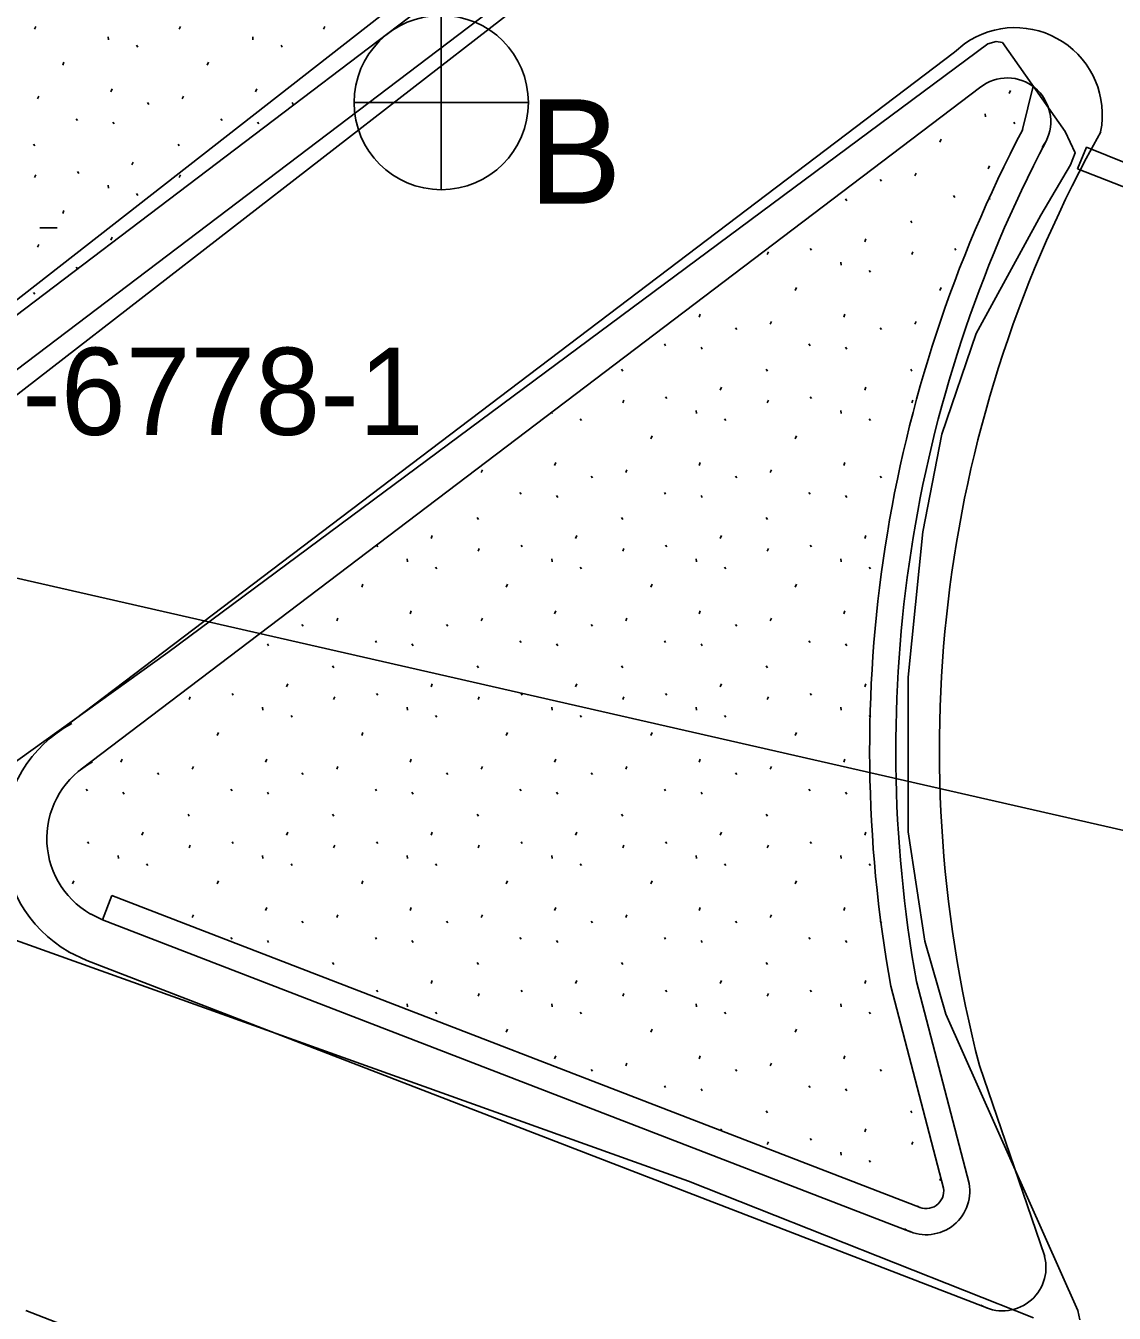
# Model space of a CAD drawing. Extents: x 419101 to 420177, y 4451541 to 4452254.
# Drawn here: x 420017.9 to 420030.39, y 4452026.51 to 4452041.28 of the extents above; entities that cross this region are included whole.
import ezdxf

# ---------------------------------------------------------------- set-up
doc = ezdxf.new("R2010")
doc.units = 0
for name, color, linetype in [('2_KADASTRO', 7, 'Continuous'), ('3_HALİHAZIR', 7, 'Continuous'), ('Level 20', 7, 'Continuous'), ('Level 61', 7, 'Continuous'), ('Level 62', 7, 'Continuous'), ('Level 8', 7, 'Continuous')]:
    doc.layers.add(name, color=color, linetype=linetype)

msp = doc.modelspace()

# ---------------------------------------------------------------- linework, layer by layer
at = {"layer": '2_KADASTRO'}
msp.add_lwpolyline([(419988.649, 4452041.595), (419991.285, 4452051.401), (420033.675, 4452045.389), (420039.569, 4452044.108), (420037.446, 4452030.469)], close=True, dxfattribs=at)
at = {"layer": '3_HALİHAZIR'}
for p, q in [((420022.668, 4452041.403), (420022.668, 4452039.403)), ((420021.668, 4452040.403), (420023.668, 4452040.403)), ((420029.968, 4452039.644), (420030.074, 4452039.891)), ((420018.062, 4452038.965), (420018.262, 4452038.965))]:
    msp.add_line(p, q, dxfattribs=at)
for points in [[(420006.159, 4452045.753), (420024.428, 4452043.64), (420024.609, 4452043.578), (420024.617, 4452043.492), (420024.616, 4452043.463), (420017.128, 4452037.62), (420014.664, 4452035.864), (420013.241, 4452035.235), (420004.863, 4452031.956), (420002.539, 4452031.425), (419984.161, 4452029.999), (419962.867, 4452027.73), (419947.425, 4452025.344), (419947.079, 4452025.362), (419946.879, 4452025.414), (419946.692, 4452025.649), (419946.562, 4452025.873), (419944.583, 4452036.694), (419941.915, 4452055.706), (419940.003, 4452054.098)], [(419986.044, 4452048.536), (419993.424, 4452047.727), (420004.377, 4452046.552), (420014.502, 4452045.305), (420020.341, 4452044.709), (420025.941, 4452044.186), (420026.553, 4452044.076), (420026.58, 4452044.013), (420026.579, 4452043.97), (420026.539, 4452043.865), (420026.48, 4452043.78), (420017.147, 4452036.548), (420015.308, 4452035.069), (420015.031, 4452034.874), (420005.498, 4452031.27), (420003.923, 4452030.769), (420002.724, 4452030.557), (419993.298, 4452030.084), (419982.058, 4452029.178), (419970.147, 4452028.043), (419955.13, 4452025.693)], [(420028.939, 4452041.076), (420019.529, 4452034.095)], [(420029.996, 4452026.437), (420029.974, 4452026.543), (420028.46, 4452029.945), (420028.218, 4452030.781), (420028.027, 4452032.037), (420028.025, 4452033.812), (420028.193, 4452035.477), (420028.412, 4452036.599), (420028.805, 4452037.755), (420029.547, 4452039.11), (420029.89, 4452039.687), (420029.941, 4452039.825), (420029.826, 4452040.072), (420029.107, 4452041.092), (420029.036, 4452041.103), (420028.939, 4452041.076)], [(420019.529, 4452034.095), (420016.409, 4452031.856), (420016.126, 4452031.637), (420016.106, 4452031.561), (420016.127, 4452031.435), (420016.24, 4452031.342), (420025.504, 4452028.028), (420029.464, 4452026.459)]]:
    msp.add_lwpolyline(points, dxfattribs=at)
msp.add_lwpolyline([(420029.968, 4452039.644), (420030.074, 4452039.891), (420033.449, 4452038.529), (420033.334, 4452038.329)], close=True, dxfattribs=at)
msp.add_circle((420022.668, 4452040.403), 1, dxfattribs=at)
at = {"layer": 'Level 20'}
for p, q in [((420028.677, 4452041.082), (420028.558, 4452040.983)), ((420028.86, 4452040.585), (420028.925, 4452040.626)), ((420029.34, 4452040.094), (420029.46, 4452040.592)), ((420018.642, 4452031.093), (420018.781, 4452031.026)), ((420018.392, 4452030.66), (420018.601, 4452030.56)), ((420027.826, 4452030.264), (420028.431, 4452027.948))]:
    msp.add_line(p, q, dxfattribs=at)
at = {"layer": 'Level 61'}
for p, q in [((420015.274, 4452035.427), (420025.663, 4452043.305)), ((420014.971, 4452035.825), (420024.593, 4452043.122)), ((420018.235, 4452033.154), (420028.558, 4452040.983)), ((420018.537, 4452032.756), (420028.86, 4452040.585)), ((420018.78, 4452031.027), (420028.054, 4452027.446)), ((420028.928, 4452026.573), (420018.601, 4452030.56)), ((420028.121, 4452030.317), (420028.726, 4452028.001)), ((420028.843, 4452029.355), (420029.593, 4452027.164)), ((420064.58, 4452008.519), (420017.9, 4452026.543))]:
    msp.add_line(p, q, dxfattribs=at)
for centre, radius, start, end in [((420029.253, 4452040.262), 1.001, 348.7506, 125.1048), ((420029.162, 4452040.186), 0.5, 323.4237, 118.3205), ((420042.884, 4452032.976), 14.5, 150.724, 194.4601), ((420042.884, 4452032.976), 15, 152.2761, 190.2109), ((420019.142, 4452031.959), 1.5, 118.3205, 240.0331), ((420019.142, 4452031.959), 1, 118.3205, 240.0331), ((420028.234, 4452027.913), 0.5, 240.0331, 10.2109), ((420028.234, 4452027.913), 0.5, 240.0331, 10.2109), ((420029.108, 4452027.039), 0.5, 240.0331, 14.4601)]:
    msp.add_arc(centre, radius, start, end, dxfattribs=at)
at = {"layer": 'Level 62'}
for p, q in [((420018.001, 4452041.245), (420018.015, 4452041.277)), ((420018.845, 4452041.156), (420018.849, 4452041.124)), ((420019.659, 4452041.245), (420019.674, 4452041.277)), ((420020.504, 4452041.156), (420020.507, 4452041.124)), ((420021.318, 4452041.245), (420021.332, 4452041.277)), ((420019.171, 4452041.062), (420019.185, 4452041.04)), ((420020.83, 4452041.062), (420020.844, 4452041.04)), ((420018.324, 4452040.833), (420018.338, 4452040.865)), ((420019.982, 4452040.833), (420019.997, 4452040.865)), ((420018.878, 4452040.527), (420018.892, 4452040.559)), ((420020.537, 4452040.527), (420020.551, 4452040.559)), ((420018.036, 4452040.445), (420018.05, 4452040.477)), ((420019.695, 4452040.445), (420019.709, 4452040.477)), ((420029.186, 4452040.508), (420029.2, 4452040.54)), ((420019.297, 4452040.404), (420019.311, 4452040.382)), ((420020.956, 4452040.404), (420020.97, 4452040.382)), ((420028.911, 4452040.273), (420028.915, 4452040.241)), ((420018.48, 4452040.218), (420018.494, 4452040.196)), ((420018.9, 4452040.179), (420018.914, 4452040.158)), ((420020.139, 4452040.218), (420020.153, 4452040.196)), ((420020.559, 4452040.179), (420020.573, 4452040.158)), ((420029.237, 4452040.179), (420029.251, 4452040.158)), ((420028.39, 4452039.95), (420028.404, 4452039.982)), ((420017.989, 4452039.927), (420018.003, 4452039.906)), ((420019.648, 4452039.927), (420019.662, 4452039.906)), ((420019.119, 4452039.689), (420019.134, 4452039.72)), ((420028.944, 4452039.644), (420028.958, 4452039.676)), ((420018.001, 4452039.543), (420018.015, 4452039.575)), ((420018.494, 4452039.612), (420018.508, 4452039.59)), ((420019.659, 4452039.543), (420019.674, 4452039.575)), ((420028.102, 4452039.563), (420028.117, 4452039.595)), ((420018.845, 4452039.454), (420018.849, 4452039.422)), ((420027.705, 4452039.521), (420027.719, 4452039.5)), ((420019.171, 4452039.36), (420019.185, 4452039.338)), ((420027.308, 4452039.297), (420027.322, 4452039.276)), ((420028.546, 4452039.335), (420028.561, 4452039.314)), ((420028.966, 4452039.297), (420028.967, 4452039.295)), ((420018.324, 4452039.131), (420018.338, 4452039.163)), ((420028.055, 4452039.045), (420028.069, 4452039.023)), ((420018.878, 4452038.825), (420018.892, 4452038.857)), ((420027.527, 4452038.806), (420027.541, 4452038.838)), ((420018.036, 4452038.743), (420018.05, 4452038.775)), ((420026.408, 4452038.66), (420026.423, 4452038.692)), ((420026.901, 4452038.729), (420026.915, 4452038.708)), ((420028.067, 4452038.66), (420028.081, 4452038.692)), ((420028.56, 4452038.729), (420028.574, 4452038.708)), ((420018.48, 4452038.516), (420018.493, 4452038.496)), ((420027.253, 4452038.571), (420027.256, 4452038.539)), ((420027.579, 4452038.477), (420027.593, 4452038.456)), ((420017.989, 4452038.225), (420018.003, 4452038.204)), ((420026.731, 4452038.248), (420026.746, 4452038.28)), ((420028.39, 4452038.248), (420028.404, 4452038.28)), ((420025.627, 4452037.942), (420025.641, 4452037.974)), ((420027.286, 4452037.942), (420027.3, 4452037.974)), ((420026.046, 4452037.819), (420026.06, 4452037.798)), ((420026.444, 4452037.861), (420026.458, 4452037.893)), ((420027.705, 4452037.819), (420027.719, 4452037.798)), ((420028.102, 4452037.861), (420028.117, 4452037.893)), ((420025.229, 4452037.633), (420025.243, 4452037.612)), ((420026.888, 4452037.633), (420026.902, 4452037.612)), ((420025.649, 4452037.595), (420025.663, 4452037.574)), ((420027.308, 4452037.595), (420027.322, 4452037.574)), ((420024.738, 4452037.343), (420024.752, 4452037.321)), ((420026.397, 4452037.343), (420026.411, 4452037.321)), ((420028.055, 4452037.343), (420028.069, 4452037.321)), ((420025.243, 4452037.027), (420025.257, 4452037.006)), ((420025.868, 4452037.104), (420025.883, 4452037.136)), ((420026.901, 4452037.027), (420026.915, 4452037.006)), ((420027.527, 4452037.104), (420027.541, 4452037.136)), ((420024.75, 4452036.958), (420024.764, 4452036.99)), ((420025.594, 4452036.869), (420025.598, 4452036.837)), ((420026.408, 4452036.958), (420026.423, 4452036.99)), ((420027.253, 4452036.869), (420027.256, 4452036.837)), ((420028.067, 4452036.958), (420028.081, 4452036.99)), ((420023.938, 4452036.852), (420023.939, 4452036.837)), ((420024.262, 4452036.775), (420024.276, 4452036.754)), ((420025.92, 4452036.775), (420025.934, 4452036.754)), ((420027.579, 4452036.775), (420027.593, 4452036.754)), ((420025.073, 4452036.546), (420025.087, 4452036.578)), ((420026.731, 4452036.546), (420026.746, 4452036.578)), ((420023.127, 4452036.159), (420023.141, 4452036.191)), ((420023.969, 4452036.24), (420023.983, 4452036.272)), ((420024.785, 4452036.159), (420024.799, 4452036.191)), ((420025.627, 4452036.24), (420025.641, 4452036.272)), ((420026.444, 4452036.159), (420026.458, 4452036.191)), ((420027.286, 4452036.24), (420027.3, 4452036.272)), ((420024.388, 4452036.117), (420024.402, 4452036.096)), ((420026.046, 4452036.117), (420026.06, 4452036.096)), ((420027.705, 4452036.117), (420027.719, 4452036.096)), ((420023.571, 4452035.931), (420023.585, 4452035.91)), ((420023.99, 4452035.893), (420024.005, 4452035.872)), ((420025.229, 4452035.931), (420025.243, 4452035.91)), ((420025.649, 4452035.893), (420025.663, 4452035.872)), ((420026.888, 4452035.931), (420026.902, 4452035.91)), ((420027.308, 4452035.893), (420027.322, 4452035.872)), ((420023.079, 4452035.641), (420023.094, 4452035.619)), ((420024.738, 4452035.641), (420024.752, 4452035.619)), ((420026.397, 4452035.641), (420026.411, 4452035.619)), ((420022.551, 4452035.402), (420022.565, 4452035.434)), ((420024.21, 4452035.402), (420024.224, 4452035.434)), ((420025.868, 4452035.402), (420025.883, 4452035.434)), ((420027.527, 4452035.402), (420027.541, 4452035.434)), ((420021.925, 4452035.325), (420021.94, 4452035.304)), ((420023.091, 4452035.256), (420023.105, 4452035.288)), ((420023.584, 4452035.325), (420023.598, 4452035.304)), ((420024.75, 4452035.256), (420024.764, 4452035.288)), ((420025.243, 4452035.325), (420025.257, 4452035.304)), ((420026.408, 4452035.256), (420026.423, 4452035.288)), ((420026.901, 4452035.325), (420026.915, 4452035.304)), ((420022.277, 4452035.167), (420022.281, 4452035.135)), ((420023.936, 4452035.167), (420023.939, 4452035.135)), ((420025.594, 4452035.167), (420025.598, 4452035.135)), ((420027.253, 4452035.167), (420027.256, 4452035.135)), ((420022.603, 4452035.073), (420022.617, 4452035.052)), ((420024.262, 4452035.073), (420024.276, 4452035.052)), ((420025.92, 4452035.073), (420025.934, 4452035.052)), ((420027.579, 4452035.073), (420027.593, 4452035.052)), ((420021.756, 4452034.844), (420021.77, 4452034.876)), ((420023.414, 4452034.844), (420023.429, 4452034.876)), ((420025.073, 4452034.844), (420025.087, 4452034.876)), ((420026.731, 4452034.844), (420026.746, 4452034.876)), ((420022.31, 4452034.538), (420022.324, 4452034.57)), ((420023.969, 4452034.538), (420023.983, 4452034.57)), ((420025.627, 4452034.538), (420025.641, 4452034.57)), ((420027.286, 4452034.538), (420027.3, 4452034.57)), ((420021.07, 4452034.415), (420021.085, 4452034.394)), ((420021.468, 4452034.457), (420021.482, 4452034.489)), ((420022.729, 4452034.415), (420022.743, 4452034.394)), ((420023.127, 4452034.457), (420023.141, 4452034.489)), ((420024.388, 4452034.415), (420024.402, 4452034.394)), ((420024.785, 4452034.457), (420024.799, 4452034.489)), ((420026.046, 4452034.415), (420026.06, 4452034.394)), ((420026.444, 4452034.457), (420026.458, 4452034.489)), ((420021.912, 4452034.229), (420021.926, 4452034.208)), ((420023.571, 4452034.229), (420023.585, 4452034.208)), ((420025.229, 4452034.229), (420025.243, 4452034.208)), ((420026.888, 4452034.229), (420026.902, 4452034.208)), ((420020.673, 4452034.191), (420020.687, 4452034.17)), ((420022.332, 4452034.191), (420022.346, 4452034.17)), ((420023.99, 4452034.191), (420024.005, 4452034.17)), ((420025.649, 4452034.191), (420025.663, 4452034.17)), ((420027.308, 4452034.191), (420027.322, 4452034.17)), ((420021.421, 4452033.939), (420021.435, 4452033.917)), ((420023.079, 4452033.939), (420023.094, 4452033.917)), ((420024.738, 4452033.939), (420024.752, 4452033.917)), ((420026.397, 4452033.939), (420026.411, 4452033.917)), ((420020.267, 4452033.623), (420020.281, 4452033.602)), ((420020.893, 4452033.7), (420020.907, 4452033.732)), ((420021.925, 4452033.623), (420021.94, 4452033.602)), ((420022.551, 4452033.7), (420022.565, 4452033.732)), ((420023.584, 4452033.623), (420023.598, 4452033.602)), ((420024.21, 4452033.7), (420024.224, 4452033.732)), ((420025.243, 4452033.623), (420025.257, 4452033.602)), ((420025.868, 4452033.7), (420025.883, 4452033.732)), ((420026.901, 4452033.623), (420026.915, 4452033.602)), ((420027.527, 4452033.7), (420027.541, 4452033.732)), ((420019.774, 4452033.554), (420019.788, 4452033.586)), ((420021.432, 4452033.554), (420021.447, 4452033.586)), ((420023.091, 4452033.554), (420023.105, 4452033.586)), ((420024.75, 4452033.554), (420024.764, 4452033.586)), ((420026.408, 4452033.554), (420026.423, 4452033.586)), ((420020.618, 4452033.465), (420020.622, 4452033.433)), ((420020.944, 4452033.371), (420020.958, 4452033.35)), ((420022.277, 4452033.465), (420022.281, 4452033.433)), ((420022.603, 4452033.371), (420022.617, 4452033.35)), ((420023.936, 4452033.465), (420023.939, 4452033.433)), ((420024.262, 4452033.371), (420024.276, 4452033.35)), ((420025.594, 4452033.465), (420025.598, 4452033.433)), ((420025.92, 4452033.371), (420025.934, 4452033.35)), ((420027.253, 4452033.465), (420027.256, 4452033.433)), ((420027.579, 4452033.371), (420027.593, 4452033.35)), ((420020.097, 4452033.142), (420020.111, 4452033.174)), ((420021.756, 4452033.142), (420021.77, 4452033.174)), ((420023.414, 4452033.142), (420023.429, 4452033.174)), ((420025.073, 4452033.142), (420025.087, 4452033.174)), ((420026.731, 4452033.142), (420026.746, 4452033.174)), ((420018.993, 4452032.836), (420019.007, 4452032.868)), ((420019.809, 4452032.755), (420019.824, 4452032.787)), ((420020.651, 4452032.836), (420020.665, 4452032.868)), ((420021.468, 4452032.755), (420021.482, 4452032.787)), ((420022.31, 4452032.836), (420022.324, 4452032.868)), ((420023.127, 4452032.755), (420023.141, 4452032.787)), ((420023.969, 4452032.836), (420023.983, 4452032.868)), ((420024.785, 4452032.755), (420024.799, 4452032.787)), ((420025.627, 4452032.836), (420025.641, 4452032.868)), ((420026.444, 4452032.755), (420026.458, 4452032.787)), ((420027.286, 4452032.836), (420027.3, 4452032.868)), ((420019.412, 4452032.713), (420019.426, 4452032.692)), ((420021.07, 4452032.713), (420021.085, 4452032.692)), ((420022.729, 4452032.713), (420022.743, 4452032.692)), ((420024.388, 4452032.713), (420024.402, 4452032.692)), ((420026.046, 4452032.713), (420026.06, 4452032.692)), ((420018.595, 4452032.527), (420018.609, 4452032.506)), ((420019.015, 4452032.489), (420019.029, 4452032.468)), ((420020.253, 4452032.527), (420020.268, 4452032.506)), ((420020.673, 4452032.489), (420020.687, 4452032.468)), ((420021.912, 4452032.527), (420021.926, 4452032.506)), ((420022.332, 4452032.489), (420022.346, 4452032.468)), ((420023.571, 4452032.527), (420023.585, 4452032.506)), ((420023.99, 4452032.489), (420024.005, 4452032.468)), ((420025.229, 4452032.527), (420025.243, 4452032.506)), ((420025.649, 4452032.489), (420025.663, 4452032.468)), ((420026.888, 4452032.527), (420026.902, 4452032.506)), ((420027.308, 4452032.489), (420027.322, 4452032.468)), ((420019.762, 4452032.237), (420019.776, 4452032.215)), ((420021.421, 4452032.237), (420021.435, 4452032.215)), ((420023.079, 4452032.237), (420023.094, 4452032.215)), ((420024.738, 4452032.237), (420024.752, 4452032.215)), ((420026.397, 4452032.237), (420026.411, 4452032.215)), ((420019.234, 4452031.998), (420019.248, 4452032.03)), ((420020.893, 4452031.998), (420020.907, 4452032.03)), ((420022.551, 4452031.998), (420022.565, 4452032.03)), ((420024.21, 4452031.998), (420024.224, 4452032.03)), ((420025.868, 4452031.998), (420025.883, 4452032.03)), ((420027.527, 4452031.998), (420027.541, 4452032.03)), ((420018.608, 4452031.921), (420018.622, 4452031.9)), ((420019.774, 4452031.852), (420019.788, 4452031.884)), ((420020.267, 4452031.921), (420020.281, 4452031.9)), ((420021.432, 4452031.852), (420021.447, 4452031.884)), ((420021.925, 4452031.921), (420021.94, 4452031.9)), ((420023.091, 4452031.852), (420023.105, 4452031.884)), ((420023.584, 4452031.921), (420023.598, 4452031.9)), ((420024.75, 4452031.852), (420024.764, 4452031.884)), ((420025.243, 4452031.921), (420025.257, 4452031.9)), ((420026.408, 4452031.852), (420026.423, 4452031.884)), ((420026.901, 4452031.921), (420026.915, 4452031.9)), ((420018.96, 4452031.763), (420018.963, 4452031.731)), ((420020.618, 4452031.763), (420020.622, 4452031.731)), ((420022.277, 4452031.763), (420022.281, 4452031.731)), ((420023.936, 4452031.763), (420023.939, 4452031.731)), ((420025.594, 4452031.763), (420025.598, 4452031.731)), ((420027.253, 4452031.763), (420027.256, 4452031.731)), ((420019.286, 4452031.669), (420019.3, 4452031.648)), ((420020.944, 4452031.669), (420020.958, 4452031.648)), ((420022.603, 4452031.669), (420022.617, 4452031.648)), ((420024.262, 4452031.669), (420024.276, 4452031.648)), ((420025.92, 4452031.669), (420025.934, 4452031.648)), ((420027.579, 4452031.669), (420027.593, 4452031.648)), ((420018.438, 4452031.44), (420018.453, 4452031.472)), ((420020.097, 4452031.44), (420020.111, 4452031.472)), ((420021.756, 4452031.44), (420021.77, 4452031.472)), ((420023.414, 4452031.44), (420023.429, 4452031.472)), ((420025.073, 4452031.44), (420025.087, 4452031.472)), ((420026.731, 4452031.44), (420026.746, 4452031.472)), ((420020.651, 4452031.134), (420020.665, 4452031.166)), ((420022.31, 4452031.134), (420022.324, 4452031.166)), ((420023.969, 4452031.134), (420023.983, 4452031.166)), ((420025.627, 4452031.134), (420025.641, 4452031.166)), ((420027.286, 4452031.134), (420027.3, 4452031.166)), ((420019.809, 4452031.053), (420019.824, 4452031.085)), ((420021.07, 4452031.011), (420021.085, 4452030.99)), ((420021.468, 4452031.053), (420021.482, 4452031.085)), ((420022.729, 4452031.011), (420022.743, 4452030.99)), ((420023.127, 4452031.053), (420023.141, 4452031.085)), ((420024.388, 4452031.011), (420024.402, 4452030.99)), ((420024.785, 4452031.053), (420024.799, 4452031.085)), ((420026.046, 4452031.011), (420026.06, 4452030.99)), ((420026.444, 4452031.053), (420026.458, 4452031.085)), ((420027.705, 4452031.011), (420027.719, 4452030.99)), ((420020.253, 4452030.825), (420020.268, 4452030.804)), ((420021.912, 4452030.825), (420021.926, 4452030.804)), ((420023.571, 4452030.825), (420023.585, 4452030.804)), ((420025.229, 4452030.825), (420025.243, 4452030.804)), ((420026.888, 4452030.825), (420026.902, 4452030.804)), ((420020.673, 4452030.787), (420020.687, 4452030.766)), ((420022.332, 4452030.787), (420022.346, 4452030.766)), ((420023.99, 4452030.787), (420024.005, 4452030.766)), ((420025.649, 4452030.787), (420025.663, 4452030.766)), ((420027.308, 4452030.787), (420027.322, 4452030.766)), ((420021.421, 4452030.535), (420021.435, 4452030.513)), ((420023.079, 4452030.535), (420023.094, 4452030.513)), ((420024.738, 4452030.535), (420024.752, 4452030.513)), ((420026.397, 4452030.535), (420026.411, 4452030.513)), ((420021.925, 4452030.219), (420021.94, 4452030.198)), ((420022.551, 4452030.296), (420022.565, 4452030.328)), ((420023.584, 4452030.219), (420023.598, 4452030.198)), ((420024.21, 4452030.296), (420024.224, 4452030.328)), ((420025.243, 4452030.219), (420025.257, 4452030.198)), ((420025.868, 4452030.296), (420025.883, 4452030.328)), ((420026.901, 4452030.219), (420026.915, 4452030.198)), ((420027.527, 4452030.296), (420027.541, 4452030.328)), ((420023.091, 4452030.15), (420023.105, 4452030.182)), ((420024.75, 4452030.15), (420024.764, 4452030.182)), ((420026.408, 4452030.15), (420026.423, 4452030.182)), ((420022.277, 4452030.061), (420022.281, 4452030.029)), ((420022.603, 4452029.967), (420022.617, 4452029.946)), ((420023.936, 4452030.061), (420023.939, 4452030.029)), ((420024.262, 4452029.967), (420024.276, 4452029.946)), ((420025.594, 4452030.061), (420025.598, 4452030.029)), ((420025.92, 4452029.967), (420025.934, 4452029.946)), ((420027.253, 4452030.061), (420027.256, 4452030.029)), ((420027.579, 4452029.967), (420027.593, 4452029.946)), ((420023.414, 4452029.738), (420023.429, 4452029.77)), ((420025.073, 4452029.738), (420025.087, 4452029.77)), ((420026.731, 4452029.738), (420026.746, 4452029.77)), ((420023.969, 4452029.432), (420023.983, 4452029.464)), ((420024.785, 4452029.351), (420024.799, 4452029.383)), ((420025.627, 4452029.432), (420025.641, 4452029.464)), ((420026.444, 4452029.351), (420026.458, 4452029.383)), ((420027.286, 4452029.432), (420027.3, 4452029.464)), ((420024.388, 4452029.309), (420024.402, 4452029.288)), ((420026.046, 4452029.309), (420026.06, 4452029.288)), ((420027.705, 4452029.309), (420027.719, 4452029.288)), ((420025.229, 4452029.123), (420025.243, 4452029.102)), ((420025.649, 4452029.085), (420025.663, 4452029.064)), ((420026.888, 4452029.123), (420026.902, 4452029.102)), ((420027.308, 4452029.085), (420027.322, 4452029.064)), ((420026.397, 4452028.833), (420026.411, 4452028.811)), ((420028.055, 4452028.833), (420028.069, 4452028.811)), ((420025.875, 4452028.609), (420025.883, 4452028.626)), ((420027.527, 4452028.594), (420027.541, 4452028.626)), ((420026.408, 4452028.448), (420026.423, 4452028.48)), ((420026.901, 4452028.517), (420026.915, 4452028.496)), ((420028.067, 4452028.448), (420028.081, 4452028.48)), ((420027.253, 4452028.359), (420027.256, 4452028.327)), ((420027.579, 4452028.265), (420027.593, 4452028.244)), ((420028.39, 4452028.036), (420028.401, 4452028.061))]:
    msp.add_line(p, q, dxfattribs=at)
at = {"layer": 'Level 8'}
for p, q in [((420018.888, 4452031.307), (420018.78, 4452031.027)), ((420028.162, 4452027.726), (420018.888, 4452031.307))]:
    msp.add_line(p, q, dxfattribs=at)
for centre, radius, start, end in [((420042.884, 4452032.976), 15.3, 152.2761, 190.2109), ((420028.234, 4452027.913), 0.2, 240.0331, 10.2109)]:
    msp.add_arc(centre, radius, start, end, dxfattribs=at)

# ---------------------------------------------------------------- texts
at = {"layer": '2_KADASTRO'}
msp.add_text('01-6778-1', height=1, dxfattribs=at).set_placement((420016.37, 4452036.59))
at = {"layer": '3_HALİHAZIR'}
msp.add_text('B', height=1.2, dxfattribs=at).set_placement((420023.668, 4452039.242))

doc.saveas('drawing.dxf')
